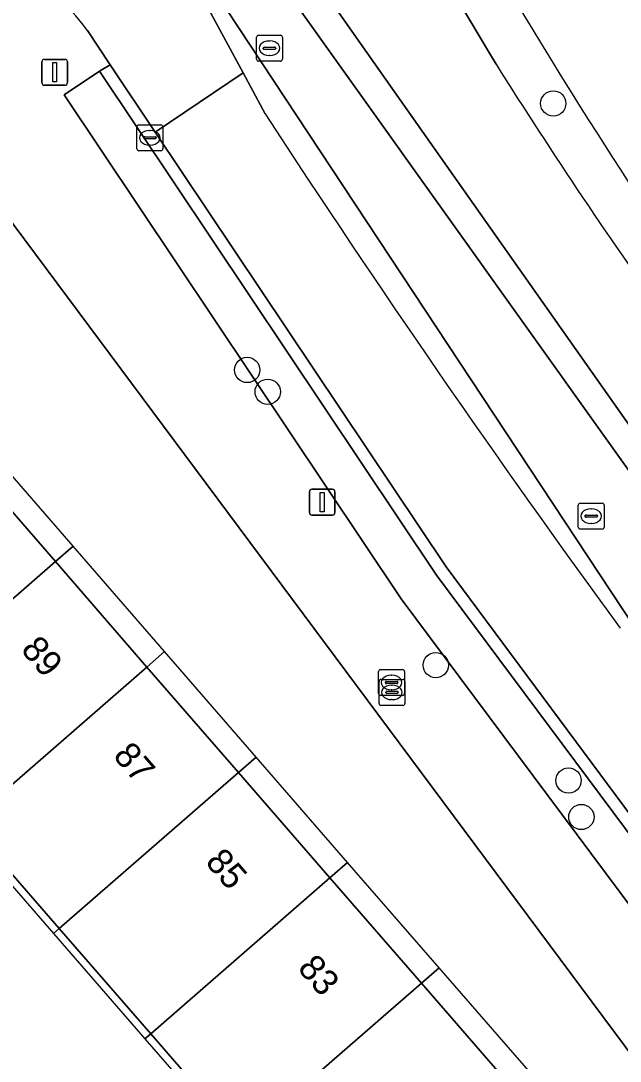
# Model space of a CAD drawing. Extents: x 155887 to 156869, y 383880 to 384678.
# Drawn here: x 156588.35 to 156611.54, y 384573.84 to 384614.08 of the extents above; entities that cross this region are included whole.
import ezdxf

# ---------------------------------------------------------------- set-up
doc = ezdxf.new("R2010")
doc.units = 0
for name, color, linetype in [('IMGEO_Afsluitpaal', 7, 'Continuous'), ('IMGEO_Berm_groen', 7, 'Continuous'), ('IMGEO_Boom', 7, 'Continuous'), ('IMGEO_Brandkraan', 7, 'Continuous'), ('IMGEO_Erf', 7, 'Continuous'), ('IMGEO_Fietspad_gesloten', 7, 'Continuous'), ('IMGEO_Greppel_droge_sloot', 7, 'Continuous'), ('IMGEO_Groenvoorziening', 7, 'Continuous'), ('IMGEO_Haag', 7, 'Continuous'), ('IMGEO_Kolk', 7, 'Continuous'), ('IMGEO_Lichtmast', 7, 'Continuous'), ('IMGEO_Pand', 7, 'Continuous'), ('IMGEO_Pand_nummerreeks', 7, 'Continuous'), ('IMGEO_Pand_overbouw', 7, 'Continuous'), ('IMGEO_Parkeervlak_open', 7, 'Continuous'), ('IMGEO_Rijbaan_lokaal_gesloten', 7, 'Continuous'), ('IMGEO_Rijbaan_lokaal_open', 7, 'Continuous'), ('IMGEO_Voetpad_open', 7, 'Continuous')]:
    doc.layers.add(name, color=color, linetype=linetype)

msp = doc.modelspace()

# ---------------------------------------------------------------- linework, layer by layer
at = {"layer": 'IMGEO_Afsluitpaal'}
for p, q in [((156589.167, 384611.691), (156589.167, 384612.491)), ((156589.167, 384612.491), (156589.167, 384611.691)), ((156589.267, 384612.591), (156590.057, 384612.591)), ((156590.057, 384612.591), (156589.267, 384612.591)), ((156590.157, 384612.491), (156590.157, 384611.691)), ((156590.157, 384611.691), (156590.157, 384612.491)), ((156590.057, 384611.591), (156589.267, 384611.591)), ((156589.267, 384611.591), (156590.057, 384611.591))]:
    msp.add_line(p, q, dxfattribs=at)
msp.add_lwpolyline([(156589.587, 384612.466), (156589.737, 384612.466), (156589.737, 384611.716), (156589.587, 384611.716), (156589.587, 384612.466)], dxfattribs=at)
for centre, start, end in [((156589.267, 384612.491), 90, 180), ((156589.267, 384612.491), 90, 180), ((156590.057, 384612.491), 0, 90), ((156590.057, 384612.491), 360, 90), ((156589.267, 384611.691), 180, 270), ((156589.267, 384611.691), 180, 270), ((156590.057, 384611.691), 270, 0), ((156590.057, 384611.691), 270, 0)]:
    msp.add_arc(centre, 0.1, start, end, dxfattribs=at)
at = {"layer": 'IMGEO_Berm_groen'}
for points in [[(156624.588, 384579.73), (156620.002, 384586.926), (156603.307, 384610.64), (156600.675, 384614.379), (156598.714, 384617.164)], [(156595.377, 384614.979), (156596.95, 384612.069), (156597.804, 384610.488)]]:
    msp.add_lwpolyline(points, dxfattribs=at)
msp.add_lwpolyline([(156621.719, 384578.758), (156612.547, 384589.951), (156596.33, 384614.51), (156598.321, 384615.681), (156623.618, 384580.256)], close=True, dxfattribs=at)
msp.add_arc((156975.891, 384856.859), 451.275, 213.08928, 216.15987, dxfattribs=at)
at = {"layer": 'IMGEO_Boom'}
for centre in [(156608.955, 384610.886), (156597.112, 384600.578), (156597.906, 384599.734), (156604.407, 384589.161), (156609.545, 384584.696), (156610.042, 384583.287)]:
    msp.add_circle(centre, 0.489, dxfattribs=at)
at = {"layer": 'IMGEO_Brandkraan'}
for p, q in [((156602.198, 384588.062), (156602.198, 384588.914)), ((156602.273, 384588.988), (156603.125, 384588.988)), ((156602.686, 384588.768), (156602.711, 384588.768)), ((156603.199, 384588.914), (156603.199, 384588.062)), ((156602.212, 384587.679), (156602.212, 384588.531)), ((156602.287, 384588.605), (156603.139, 384588.605)), ((156602.457, 384588.482), (156602.457, 384588.494)), ((156602.895, 384588.445), (156602.497, 384588.445)), ((156602.5, 384588.531), (156602.898, 384588.531)), ((156602.7, 384588.385), (156602.725, 384588.385)), ((156602.941, 384588.494), (156602.941, 384588.482)), ((156603.213, 384588.531), (156603.213, 384587.679)), ((156603.125, 384587.988), (156602.273, 384587.988)), ((156602.471, 384588.099), (156602.471, 384588.111)), ((156602.909, 384588.062), (156602.511, 384588.062)), ((156602.514, 384588.148), (156602.912, 384588.148)), ((156602.709, 384588.208), (156602.684, 384588.208)), ((156602.955, 384588.111), (156602.955, 384588.099)), ((156603.139, 384587.605), (156602.287, 384587.605)), ((156602.723, 384587.825), (156602.698, 384587.825))]:
    msp.add_line(p, q, dxfattribs=at)
for points in [[(156602.198, 384588.062), (156602.198, 384588.914)], [(156602.273, 384588.988), (156603.125, 384588.988)], [(156603.199, 384588.914), (156603.199, 384588.062)], [(156602.212, 384587.679), (156602.212, 384588.531)], [(156602.287, 384588.605), (156603.139, 384588.605)], [(156603.213, 384588.531), (156603.213, 384587.679)], [(156603.125, 384587.988), (156602.273, 384587.988)], [(156603.139, 384587.605), (156602.287, 384587.605)]]:
    msp.add_lwpolyline(points, dxfattribs=at)
for centre, radius, start, end in [((156602.275, 384588.912), 0.0765, 91.552, 178.448), ((156602.275, 384588.912), 0.0765, 91.552, 178.448), ((156603.123, 384588.912), 0.0765, 1.552, 88.448), ((156603.123, 384588.912), 0.0765, 1.552, 88.448), ((156602.289, 384588.529), 0.0765, 91.552, 178.448), ((156602.289, 384588.529), 0.0765, 91.552, 178.448), ((156602.497, 384588.491), 0.0403, 85.8775, 175.7526), ((156602.494, 384588.481), 0.0366, 178.938, 274.7102), ((156602.898, 384588.488), 0.043, 264.8664, 352.4533), ((156602.902, 384588.493), 0.0386, 1.7309, 96.639), ((156603.137, 384588.529), 0.0765, 1.552, 88.448), ((156603.137, 384588.529), 0.0765, 1.552, 88.448), ((156602.275, 384588.064), 0.0765, 181.552, 268.448), ((156602.275, 384588.064), 0.0765, 181.552, 268.448), ((156602.511, 384588.108), 0.0403, 85.8775, 175.7526), ((156602.508, 384588.098), 0.0366, 178.938, 274.7102), ((156602.912, 384588.105), 0.043, 264.8664, 352.4533), ((156602.916, 384588.11), 0.0386, 1.7309, 96.639), ((156603.123, 384588.064), 0.0765, 271.552, 358.448), ((156603.123, 384588.064), 0.0765, 271.552, 358.448), ((156602.289, 384587.681), 0.0765, 181.552, 268.448), ((156602.289, 384587.681), 0.0765, 181.552, 268.448), ((156603.137, 384587.681), 0.0765, 271.552, 358.448), ((156603.137, 384587.681), 0.0765, 271.552, 358.448)]:
    msp.add_arc(centre, radius, start, end, dxfattribs=at)
for centre, major_axis, ratio, start_param, end_param in [((156602.685, 384588.488), (-0.387, 0.002), 0.722429, 4.712389, 7.853982), ((156602.71, 384588.488), (-0.39, 0.002), 0.717154, 1.570796, 4.712389), ((156602.699, 384588.105), (-0.387, 0.002), 0.722429, 4.712389, 7.853982), ((156602.724, 384588.105), (-0.39, 0.002), 0.717154, 1.570796, 4.712389)]:
    msp.add_ellipse(centre, major_axis=major_axis, ratio=ratio, start_param=start_param, end_param=end_param, dxfattribs=at)
at = {"layer": 'IMGEO_Erf'}
msp.add_lwpolyline([(156584.737, 384610.658), (156579.537, 384606.233), (156578.846, 384605.645), (156582.545, 384601.387), (156583.23, 384601.982), (156584.145, 384602.777), (156586.159, 384600.46), (156585.243, 384599.665), (156584.558, 384599.07), (156586.148, 384597.24), (156589.689, 384593.163), (156593.23, 384589.086), (156596.772, 384585.009), (156600.313, 384580.933), (156603.854, 384576.857), (156607.395, 384572.78), (156611.089, 384568.528), (156606.815, 384564.813), (156607.368, 384564.177), (156614.619, 384570.526)], close=True, dxfattribs=at)
msp.add_lwpolyline([(156596.917, 384570.824), (156593.379, 384574.896), (156589.838, 384578.972), (156586.296, 384583.049)], dxfattribs=at)
at = {"layer": 'IMGEO_Fietspad_gesloten'}
msp.add_arc((156805.984, 384733.934), 231.478, 209.2626, 213.87995, dxfattribs=at)
at = {"layer": 'IMGEO_Greppel_droge_sloot'}
msp.add_lwpolyline([(156621.719, 384578.758), (156623.618, 384580.256), (156598.321, 384615.681), (156596.33, 384614.51), (156612.547, 384589.951)], close=True, dxfattribs=at)
at = {"layer": 'IMGEO_Groenvoorziening'}
msp.add_lwpolyline([(156602.414, 384619.69), (156604.126, 384616.808), (156606.485, 384612.837), (156606.739, 384612.41)], dxfattribs=at)
for centre, radius, start, end in [((156805.984, 384733.934), 231.478, 209.2626, 213.87995), ((156773.511, 384717.087), 196.901, 212.11512, 215.70325)]:
    msp.add_arc(centre, radius, start, end, dxfattribs=at)
at = {"layer": 'IMGEO_Haag'}
msp.add_lwpolyline([(156602.414, 384619.69), (156604.126, 384616.808), (156606.485, 384612.837), (156606.739, 384612.41)], dxfattribs=at)
for centre, radius, start, end in [((156805.984, 384733.934), 231.478, 209.2626, 213.87995), ((156773.511, 384717.087), 196.901, 212.11512, 215.70325)]:
    msp.add_arc(centre, radius, start, end, dxfattribs=at)
at = {"layer": 'IMGEO_Kolk'}
for p, q in [((156597.473, 384612.596), (156597.473, 384613.448)), ((156597.548, 384613.522), (156598.4, 384613.522)), ((156597.961, 384613.302), (156597.986, 384613.302)), ((156598.474, 384613.448), (156598.474, 384612.596)), ((156597.732, 384613.016), (156597.732, 384613.028)), ((156598.17, 384612.979), (156597.772, 384612.979)), ((156597.775, 384613.065), (156598.173, 384613.065)), ((156598.216, 384613.028), (156598.216, 384613.016)), ((156598.4, 384612.522), (156597.548, 384612.522)), ((156597.984, 384612.742), (156597.959, 384612.742)), ((156592.923, 384610.058), (156593.775, 384610.058)), ((156592.848, 384609.132), (156592.848, 384609.984)), ((156593.336, 384609.838), (156593.361, 384609.838)), ((156593.849, 384609.984), (156593.849, 384609.132)), ((156593.107, 384609.552), (156593.107, 384609.564)), ((156593.545, 384609.515), (156593.147, 384609.515)), ((156593.15, 384609.601), (156593.548, 384609.601)), ((156593.359, 384609.278), (156593.334, 384609.278)), ((156593.591, 384609.564), (156593.591, 384609.552)), ((156593.775, 384609.058), (156592.923, 384609.058)), ((156609.923, 384594.498), (156609.923, 384595.35)), ((156609.998, 384595.424), (156610.85, 384595.424)), ((156610.411, 384595.204), (156610.436, 384595.204)), ((156610.924, 384595.35), (156610.924, 384594.498)), ((156610.182, 384594.918), (156610.182, 384594.93)), ((156610.62, 384594.881), (156610.222, 384594.881)), ((156610.225, 384594.967), (156610.623, 384594.967)), ((156610.666, 384594.93), (156610.666, 384594.918)), ((156610.85, 384594.424), (156609.998, 384594.424)), ((156610.434, 384594.644), (156610.409, 384594.644))]:
    msp.add_line(p, q, dxfattribs=at)
for points in [[(156597.473, 384612.596), (156597.473, 384613.448)], [(156597.548, 384613.522), (156598.4, 384613.522)], [(156598.474, 384613.448), (156598.474, 384612.596)], [(156598.4, 384612.522), (156597.548, 384612.522)], [(156592.923, 384610.058), (156593.775, 384610.058)], [(156592.848, 384609.132), (156592.848, 384609.984)], [(156593.849, 384609.984), (156593.849, 384609.132)], [(156593.775, 384609.058), (156592.923, 384609.058)], [(156609.923, 384594.498), (156609.923, 384595.35)], [(156609.998, 384595.424), (156610.85, 384595.424)], [(156610.924, 384595.35), (156610.924, 384594.498)], [(156610.85, 384594.424), (156609.998, 384594.424)]]:
    msp.add_lwpolyline(points, dxfattribs=at)
for centre, radius, start, end in [((156597.55, 384613.446), 0.0765, 91.552, 178.448), ((156597.55, 384613.446), 0.0765, 91.552, 178.448), ((156598.398, 384613.446), 0.0765, 1.552, 88.448), ((156598.398, 384613.446), 0.0765, 1.552, 88.448), ((156597.772, 384613.025), 0.0403, 85.8775, 175.7526), ((156597.769, 384613.015), 0.0366, 178.938, 274.7102), ((156598.173, 384613.022), 0.043, 264.8664, 352.4533), ((156598.177, 384613.027), 0.0386, 1.7309, 96.639), ((156597.55, 384612.598), 0.0765, 181.552, 268.448), ((156597.55, 384612.598), 0.0765, 181.552, 268.448), ((156598.398, 384612.598), 0.0765, 271.552, 358.448), ((156598.398, 384612.598), 0.0765, 271.552, 358.448), ((156592.925, 384609.982), 0.0765, 91.552, 178.448), ((156592.925, 384609.982), 0.0765, 91.552, 178.448), ((156593.773, 384609.982), 0.0765, 1.552, 88.448), ((156593.773, 384609.982), 0.0765, 1.552, 88.448), ((156593.147, 384609.561), 0.0403, 85.8775, 175.7526), ((156593.144, 384609.551), 0.0366, 178.938, 274.7102), ((156593.548, 384609.558), 0.043, 264.8664, 352.4533), ((156593.552, 384609.563), 0.0386, 1.7309, 96.639), ((156592.925, 384609.134), 0.0765, 181.552, 268.448), ((156592.925, 384609.134), 0.0765, 181.552, 268.448), ((156593.773, 384609.134), 0.0765, 271.552, 358.448), ((156593.773, 384609.134), 0.0765, 271.552, 358.448), ((156610, 384595.348), 0.0765, 91.552, 178.448), ((156610, 384595.348), 0.0765, 91.552, 178.448), ((156610.848, 384595.348), 0.0765, 1.552, 88.448), ((156610.848, 384595.348), 0.0765, 1.552, 88.448), ((156610.222, 384594.927), 0.0403, 85.8775, 175.7526), ((156610.219, 384594.917), 0.0366, 178.938, 274.7102), ((156610.623, 384594.924), 0.043, 264.8664, 352.4533), ((156610.627, 384594.929), 0.0386, 1.7309, 96.639), ((156610, 384594.5), 0.0765, 181.552, 268.448), ((156610, 384594.5), 0.0765, 181.552, 268.448), ((156610.848, 384594.5), 0.0765, 271.552, 358.448), ((156610.848, 384594.5), 0.0765, 271.552, 358.448)]:
    msp.add_arc(centre, radius, start, end, dxfattribs=at)
for centre, major_axis, ratio, start_param, end_param in [((156597.96, 384613.022), (-0.387, 0.002), 0.722429, 4.712389, 7.853982), ((156597.985, 384613.022), (-0.39, 0.002), 0.717154, 1.570796, 4.712389), ((156593.335, 384609.558), (-0.387, 0.002), 0.722429, 4.712389, 7.853982), ((156593.36, 384609.558), (-0.39, 0.002), 0.717154, 1.570796, 4.712389), ((156610.41, 384594.924), (-0.387, 0.002), 0.722429, 4.712389, 7.853982), ((156610.435, 384594.924), (-0.39, 0.002), 0.717154, 1.570796, 4.712389)]:
    msp.add_ellipse(centre, major_axis=major_axis, ratio=ratio, start_param=start_param, end_param=end_param, dxfattribs=at)
at = {"layer": 'IMGEO_Lichtmast'}
for p, q in [((156599.619, 384595.964), (156600.409, 384595.964)), ((156600.409, 384595.964), (156599.619, 384595.964)), ((156599.519, 384595.064), (156599.519, 384595.864)), ((156599.519, 384595.864), (156599.519, 384595.064)), ((156600.509, 384595.864), (156600.509, 384595.064)), ((156600.509, 384595.064), (156600.509, 384595.864)), ((156600.409, 384594.964), (156599.619, 384594.964)), ((156599.619, 384594.964), (156600.409, 384594.964))]:
    msp.add_line(p, q, dxfattribs=at)
msp.add_lwpolyline([(156599.939, 384595.839), (156600.089, 384595.839), (156600.089, 384595.089), (156599.939, 384595.089), (156599.939, 384595.839)], dxfattribs=at)
for centre, start, end in [((156599.619, 384595.864), 90, 180), ((156599.619, 384595.864), 90, 180), ((156600.409, 384595.864), 0, 90), ((156600.409, 384595.864), 360, 90), ((156599.619, 384595.064), 180, 270), ((156599.619, 384595.064), 180, 270), ((156600.409, 384595.064), 270, 0), ((156600.409, 384595.064), 270, 0)]:
    msp.add_arc(centre, 0.1, start, end, dxfattribs=at)
at = {"layer": 'IMGEO_Pand'}
for points in [[(156579.216, 384591.198), (156582.758, 384587.121), (156589.689, 384593.163), (156586.148, 384597.24)], [(156582.758, 384587.121), (156586.296, 384583.049), (156593.23, 384589.086), (156589.689, 384593.163)], [(156589.838, 384578.972), (156596.772, 384585.009), (156593.23, 384589.086), (156586.296, 384583.049)], [(156589.838, 384578.972), (156593.379, 384574.896), (156600.313, 384580.933), (156596.772, 384585.009)], [(156600.313, 384580.933), (156593.379, 384574.896), (156596.917, 384570.824), (156603.854, 384576.857)], [(156603.854, 384576.857), (156596.917, 384570.824), (156600.459, 384566.747), (156607.395, 384572.78)]]:
    msp.add_lwpolyline(points, close=True, dxfattribs=at)
at = {"layer": 'IMGEO_Pand_overbouw'}
for points in [[(156586.148, 384597.24), (156589.689, 384593.163), (156590.373, 384593.76), (156586.832, 384597.836)], [(156589.689, 384593.163), (156593.23, 384589.086), (156593.915, 384589.683), (156590.373, 384593.76)], [(156596.772, 384585.009), (156597.457, 384585.606), (156593.915, 384589.683), (156593.23, 384589.086)], [(156600.313, 384580.933), (156600.998, 384581.53), (156597.457, 384585.606), (156596.772, 384585.009)], [(156589.838, 384578.972), (156586.296, 384583.049), (156586.071, 384582.853), (156589.614, 384578.777)], [(156600.313, 384580.933), (156603.854, 384576.857), (156604.54, 384577.453), (156600.998, 384581.53)], [(156589.838, 384578.972), (156589.614, 384578.777), (156593.155, 384574.701), (156593.379, 384574.896)], [(156603.854, 384576.857), (156607.395, 384572.78), (156608.081, 384573.377), (156604.54, 384577.453)], [(156593.379, 384574.896), (156593.155, 384574.701), (156596.693, 384570.629), (156596.917, 384570.824)]]:
    msp.add_lwpolyline(points, close=True, dxfattribs=at)
at = {"layer": 'IMGEO_Parkeervlak_open'}
msp.add_lwpolyline([(156618.535, 384573.723), (156604.44, 384592.645), (156591.404, 384612.133), (156590.028, 384611.223), (156603.07, 384591.725), (156617.219, 384572.754)], close=True, dxfattribs=at)
at = {"layer": 'IMGEO_Rijbaan_lokaal_gesloten'}
for points in [[(156590.93, 384613.702), (156591.809, 384612.386), (156593.553, 384609.778), (156596.95, 384612.069), (156595.377, 384614.979), (156594.144, 384616.737)], [(156606.739, 384612.41), (156606.485, 384612.837), (156604.126, 384616.808), (156600.675, 384614.379), (156603.307, 384610.64), (156620.002, 384586.926), (156624.588, 384579.73), (156628.11, 384582.239), (156613.617, 384602.178)], [(156597.804, 384610.488), (156596.95, 384612.069), (156593.553, 384609.778), (156594.568, 384608.259), (156604.811, 384592.96), (156614.508, 384579.906), (156617.756, 384582.351)]]:
    msp.add_lwpolyline(points, dxfattribs=at)
for centre, radius, start, end in [((156585.449, 384609.908), 6.665, 34.6918, 84.4941), ((156773.511, 384717.087), 196.901, 212.11512, 215.70325), ((156975.891, 384856.859), 451.275, 213.08928, 216.15987)]:
    msp.add_arc(centre, radius, start, end, dxfattribs=at)
at = {"layer": 'IMGEO_Rijbaan_lokaal_open'}
msp.add_lwpolyline([(156619.186, 384573.63), (156618.868, 384574.036), (156617.977, 384575.235), (156615.98, 384577.924), (156614.508, 384579.906), (156604.811, 384592.96), (156594.568, 384608.259), (156593.553, 384609.778), (156591.809, 384612.386), (156591.404, 384612.133), (156604.44, 384592.645), (156618.535, 384573.723)], dxfattribs=at)
at = {"layer": 'IMGEO_Voetpad_open'}
for points in [[(156586.089, 384616.543), (156582.526, 384613.433), (156584.737, 384610.658), (156614.619, 384570.526), (156615.598, 384569.393), (156618.26, 384566.312), (156618.498, 384566.553), (156618.945, 384567.147), (156619.364, 384567.915), (156619.699, 384568.921), (156619.836, 384569.951), (156619.708, 384571.356), (156619.312, 384572.509), (156618.535, 384573.723), (156617.219, 384572.754), (156603.07, 384591.725), (156590.028, 384611.223)], [(156590.028, 384611.223), (156591.404, 384612.133), (156591.809, 384612.386), (156590.93, 384613.702)]]:
    msp.add_lwpolyline(points, dxfattribs=at)
msp.add_arc((156585.449, 384609.908), 6.665, 34.6918, 84.4941, dxfattribs=at)

# ---------------------------------------------------------------- texts
at = {"layer": 'IMGEO_Pand_nummerreeks'}
for s, p in [('89', (156588.319, 384589.74)), ('87', (156591.888, 384585.632)), ('85', (156595.456, 384581.523)), ('83', (156599.025, 384577.415))]:
    msp.add_text(s, height=1, rotation=310.9804, dxfattribs=at).set_placement(p)

doc.saveas('drawing.dxf')
